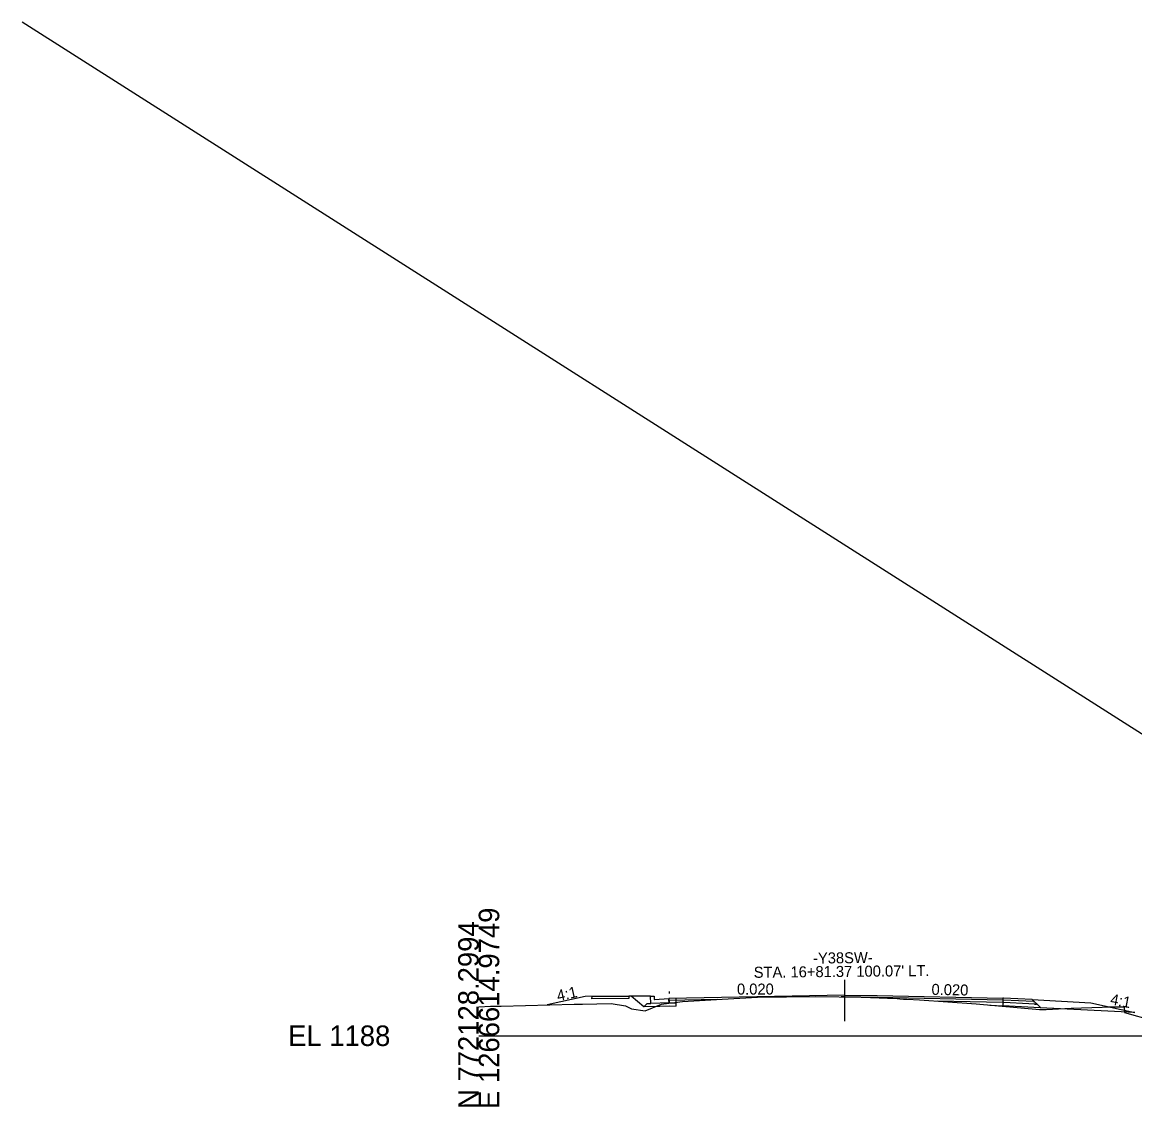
# Model space of a CAD drawing. Extents: x -3833 to 1267678, y -522 to 773248.
# Drawn here: x 937.8 to 1089.5, y 8990.3 to 9138.3 of the extents above; entities that cross this region are included whole.
import ezdxf

# ---------------------------------------------------------------- set-up
doc = ezdxf.new("R2010")
doc.units = 0
for name, color, linetype in [('Exist Cross Section Cell', 7, 'Continuous'), ('Exist XS Ground Line', 7, 'Continuous'), ('Prop CMT Pvmt Course 1', 7, 'Continuous'), ('Prop CMT Pvmt Course 2', 7, 'Continuous'), ('Prop CMT Pvmt Course 4', 7, 'Continuous'), ('Prop CMT Shld Paved Course 1', 7, 'Continuous'), ('Prop CMT Shld Paved Course 2', 7, 'Continuous'), ('Prop CMT Shld Paved Course 4', 7, 'Continuous'), ('Prop CMT Slope Fill', 7, 'Continuous'), ('Prop CMT Slope Grass', 7, 'Continuous'), ('Prop CMT Subgrade Earthwork', 7, 'Continuous'), ('Prop Conc 4in Sidewalk', 7, 'Continuous'), ('Prop Conc Curb and Gutter', 7, 'Continuous'), ('Prop XS Ditch Slope Text', 7, 'Continuous'), ('Prop XS Finish Grade', 7, 'Continuous'), ('Prop XS SE Text', 7, 'Continuous'), ('Prop XS Shear Point Element', 7, 'Continuous'), ('Scratch_Level_1', 7, 'Continuous'), ('Scratch_Level_9', 7, 'Continuous')]:
    doc.layers.add(name, color=color, linetype=linetype)

msp = doc.modelspace()

# ---------------------------------------------------------------- linework, layer by layer
at = {"layer": 'Exist Cross Section Cell'}
msp.add_line((1000, 9000), (1150, 9000), dxfattribs=at)
at = {"layer": 'Exist XS Ground Line'}
for p, q in [((1003.06, 9004.04), (1013, 9004.3)), ((1013, 9004.3), (1014.14, 9004.29)), ((1014.14, 9004.29), (1018.08, 9004.39)), ((1018.08, 9004.39), (1020.01, 9004.06)), ((1022.68, 9003.41), (1024.95, 9004.29)), ((1024.95, 9004.29), (1025.95, 9004.44)), ((1025.95, 9004.44), (1026.74, 9004.53)), ((1026.74, 9004.53), (1027.79, 9004.68)), ((1027.79, 9004.68), (1033.19, 9004.99)), ((1033.19, 9004.99), (1038.03, 9005.28)), ((1038.03, 9005.28), (1045.98, 9005.35)), ((1045.98, 9005.35), (1052.27, 9005.25)), ((1052.27, 9005.25), (1055.75, 9005.14)), ((1055.75, 9005.14), (1057.06, 9005.08)), ((1057.06, 9005.08), (1057.41, 9005.05)), ((1057.41, 9005.05), (1057.94, 9005.01)), ((1057.94, 9005.01), (1058.45, 9004.98)), ((1058.45, 9004.98), (1060.09, 9004.9)), ((1060.09, 9004.9), (1067.86, 9004.34)), ((1067.86, 9004.34), (1076.49, 9003.57)), ((1000, 9003.95), (1001.61, 9004.02)), ((1001.61, 9004.02), (1003.06, 9004.04)), ((1020.01, 9004.06), (1020.84, 9003.69)), ((1020.84, 9003.69), (1022.68, 9003.41)), ((1076.49, 9003.57), (1077.38, 9003.57)), ((1077.38, 9003.57), (1080.79, 9003.74)), ((1080.79, 9003.74), (1085.01, 9003.9)), ((1085.01, 9003.9), (1085.32, 9003.92)), ((1085.32, 9003.92), (1087.61, 9003.92)), ((1087.61, 9003.92), (1088, 9003.94)), ((1088, 9003.94), (1088.05, 9003.17)), ((1088.05, 9003.17), (1091.91, 9002.07))]:
    msp.add_line(p, q, dxfattribs=at)
at = {"layer": 'Prop CMT Pvmt Course 1'}
for p, q in [((1049.93, 9005.55), (1025.94, 9005.07)), ((1025.95, 9004.82), (1025.95, 9005.07)), ((1032.53, 9004.95), (1025.95, 9004.82)), ((1049.93, 9005.3), (1049.43, 9005.29)), ((1049.93, 9005.55), (1054.36, 9005.47)), ((1054.36, 9005.22), (1049.93, 9005.3)), ((1054.36, 9005.47), (1071.49, 9005.12)), ((1071.49, 9004.87), (1054.36, 9005.22)), ((1071.49, 9005.12), (1071.49, 9004.87)), ((1071.51, 9004.87), (1071.49, 9004.87)), ((1071.56, 9004.87), (1071.51, 9004.87)), ((1075.67, 9004.66), (1071.56, 9004.87))]:
    msp.add_line(p, q, dxfattribs=at)
at = {"layer": 'Prop CMT Pvmt Course 2'}
for p, q in [((1025.96, 9004.57), (1025.95, 9004.82)), ((1026.94, 9004.55), (1026.94, 9005.09)), ((1049.93, 9005.3), (1054.36, 9005.22)), ((1071.49, 9004.54), (1062.56, 9004.72)), ((1071.49, 9004.87), (1071.49, 9004.54))]:
    msp.add_line(p, q, dxfattribs=at)
at = {"layer": 'Prop CMT Pvmt Course 4'}
for p, q in [((1022.53, 9003.92), (1022.99, 9004.39)), ((1022.99, 9004.39), (1023.46, 9004.41)), ((1025.96, 9004.48), (1026.94, 9004.51)), ((1025.96, 9004.02), (1022.53, 9003.92))]:
    msp.add_line(p, q, dxfattribs=at)
at = {"layer": 'Prop CMT Shld Paved Course 1'}
for p, q in [((1071.51, 9005.12), (1071.49, 9005.12)), ((1071.49, 9005.12), (1071.49, 9005.12)), ((1071.49, 9005.12), (1071.49, 9004.87)), ((1071.49, 9004.87), (1071.51, 9004.87)), ((1071.56, 9005.12), (1071.51, 9005.12)), ((1071.51, 9004.87), (1071.56, 9004.87)), ((1075.49, 9004.92), (1071.56, 9005.12)), ((1075.77, 9004.65), (1075.49, 9004.92)), ((1075.67, 9004.66), (1075.77, 9004.65))]:
    msp.add_line(p, q, dxfattribs=at)
at = {"layer": 'Prop CMT Shld Paved Course 2'}
for p, q in [((1071.49, 9004.87), (1071.49, 9004.87)), ((1071.49, 9004.87), (1071.49, 9004.54)), ((1071.49, 9004.54), (1071.54, 9004.54)), ((1071.54, 9004.54), (1071.6, 9004.54)), ((1076.15, 9004.3), (1075.77, 9004.65)), ((1075.79, 9004.32), (1076.06, 9004.3))]:
    msp.add_line(p, q, dxfattribs=at)
at = {"layer": 'Prop CMT Shld Paved Course 4'}
for p, q in [((1071.54, 9004.54), (1071.49, 9004.54)), ((1071.49, 9004.54), (1071.49, 9004.08)), ((1071.56, 9004.54), (1071.54, 9004.54)), ((1071.6, 9004.54), (1071.56, 9004.54)), ((1075.04, 9004.36), (1071.6, 9004.54)), ((1076.15, 9004.3), (1075.04, 9004.36)), ((1076.67, 9003.81), (1076.15, 9004.3)), ((1069.72, 9004.17), (1071.55, 9004.08)), ((1071.55, 9004.08), (1071.64, 9004.07))]:
    msp.add_line(p, q, dxfattribs=at)
at = {"layer": 'Prop CMT Slope Grass'}
for p, q in [((1023.45, 9005.42), (1020.79, 9005.4)), ((1075.49, 9004.92), (1083.49, 9004.5)), ((1083.49, 9004.5), (1089.47, 9003.16))]:
    msp.add_line(p, q, dxfattribs=at)
at = {"layer": 'Prop CMT Subgrade Earthwork'}
for p, q in [((1022.53, 9003.92), (1020.79, 9005.4)), ((1026.94, 9004.05), (1026.94, 9004.55)), ((1026.94, 9004.05), (1022.53, 9003.92)), ((1071.49, 9004.02), (1071.49, 9004.08)), ((1076.56, 9003.82), (1071.49, 9004.08)), ((1089.47, 9003.16), (1076.56, 9003.82))]:
    msp.add_line(p, q, dxfattribs=at)
at = {"layer": 'Prop Conc 4in Sidewalk'}
for p, q in [((1015.44, 9005.04), (1015.45, 9005.37)), ((1020.47, 9005.07), (1015.44, 9005.04)), ((1015.45, 9005.37), (1020.45, 9005.4)), ((1020.45, 9005.4), (1020.47, 9005.07))]:
    msp.add_line(p, q, dxfattribs=at)
at = {"layer": 'Prop Conc Curb and Gutter'}
for p, q in [((1023.46, 9004.41), (1023.45, 9005.42)), ((1023.45, 9005.42), (1023.94, 9005.42)), ((1025.96, 9004.48), (1023.46, 9004.41)), ((1023.94, 9005.42), (1023.95, 9005.42)), ((1023.95, 9005.42), (1023.95, 9004.93)), ((1023.95, 9004.93), (1023.95, 9004.92)), ((1023.95, 9004.92), (1023.97, 9004.93)), ((1023.97, 9004.93), (1025.95, 9005.07)), ((1025.95, 9005.07), (1025.96, 9004.49)), ((1025.96, 9004.49), (1025.96, 9004.48))]:
    msp.add_line(p, q, dxfattribs=at)
at = {"layer": 'Prop XS Finish Grade'}
for p, q in [((1014.52, 9005.36), (1009.33, 9004.2)), ((1020.45, 9005.4), (1014.52, 9005.36)), ((1020.79, 9005.4), (1020.45, 9005.4))]:
    msp.add_line(p, q, dxfattribs=at)
at = {"layer": 'Prop XS Shear Point Element'}
msp.add_line((1049.93, 9001.97), (1049.93, 9007.64), dxfattribs=at)
at = {"layer": 'Scratch_Level_1'}
msp.add_line((1150, 9003.23), (937.75, 9138.29), dxfattribs=at)
at = {"layer": 'Scratch_Level_9'}
msp.add_lwpolyline([(1025.98, 9006.03), (1025.97, 9005.78)], dxfattribs=at)

# ---------------------------------------------------------------- texts
at = {"layer": 'Exist Cross Section Cell'}
for s, p in [('E 1266614.9749', (1002.8, 8990)), ('N 772128.2994', (1000, 8990))]:
    msp.add_text(s, height=2.8, rotation=90, dxfattribs=at).set_placement(p)
msp.add_text('EL 1188', height=2.8, dxfattribs=at).set_placement((974, 8998.6))
at = {"layer": 'Prop CMT Slope Fill'}
for p in [(1023.95, 9004.92), (1025.95, 9005.07)]:
    msp.add_text('X', height=0.00025, rotation=0.6127, dxfattribs=at).set_placement(p)
for p in [(1075.49, 9005.04), (1075.49, 9005.04), (1075.49, 9005.04), (1081.32, 9004.74), (1086.7, 9003.3)]:
    msp.add_text('X', height=0.00025, dxfattribs=at).set_placement(p)
at = {"layer": 'Prop XS Ditch Slope Text'}
for rotation, p in [(12.4122, (1010.82, 9004.69)), (348.9773, (1086.04, 9004.29))]:
    msp.add_text('4:1', height=1.5, rotation=rotation, dxfattribs=at).set_placement(p)
at = {"layer": 'Prop XS SE Text'}
for s, rotation, p in [('-Y38SW-', 0.5826, (1045.6, 9009.84)), ("STA. 16+81.37 100.07' LT.", 0.5826, (1037.51, 9007.9)), ('0.020', 0.0915, (1035.22, 9005.61)), ('0.020', 358.8542, (1061.74, 9005.58))]:
    msp.add_text(s, height=1.5, rotation=rotation, dxfattribs=at).set_placement(p)

doc.saveas('drawing.dxf')
